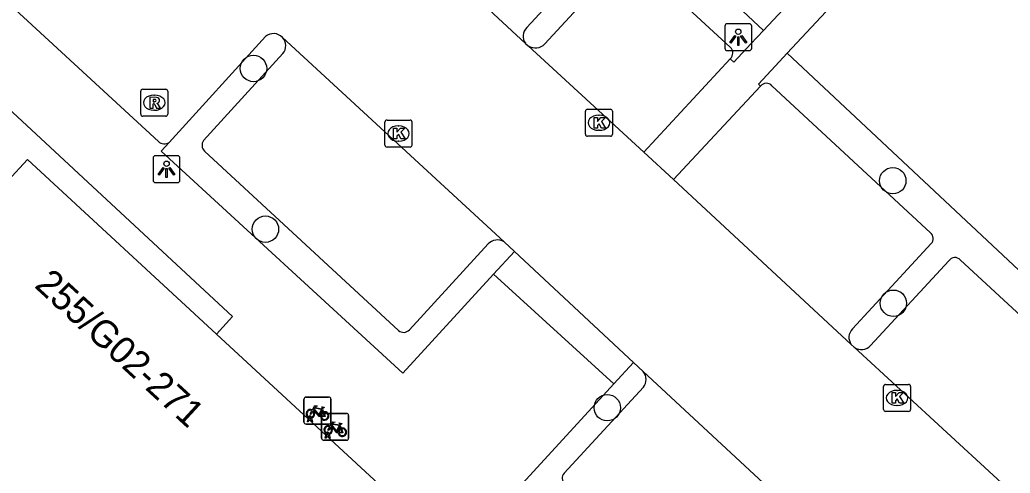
# Model space of a CAD drawing. Extents: x 159040 to 160094, y 381214 to 382518.
# Drawn here: x 159571.35 to 159608.04, y 381679.3 to 381696.1 of the extents above; entities that cross this region are included whole.
import ezdxf

# ---------------------------------------------------------------- set-up
doc = ezdxf.new("R2010")
doc.units = 0
for name, color, linetype in [('IMGEO_Boom', 7, 'Continuous'), ('IMGEO_Fietsenrek', 7, 'Continuous'), ('IMGEO_Haag', 7, 'Continuous'), ('IMGEO_Kolk', 7, 'Continuous'), ('IMGEO_Lichtpunt', 7, 'Continuous'), ('IMGEO_Pand', 7, 'Continuous'), ('IMGEO_Pand_nummerreeks', 7, 'Continuous'), ('IMGEO_Parkeervlak_open', 7, 'Continuous'), ('IMGEO_Rijbaan_lokaal_open', 7, 'Continuous'), ('IMGEO_Rioolput', 7, 'Continuous'), ('IMGEO_Voetpad_open', 7, 'Continuous')]:
    doc.layers.add(name, color=color, linetype=linetype)

msp = doc.modelspace()

# ---------------------------------------------------------------- linework, layer by layer
at = {"layer": 'IMGEO_Boom'}
for centre in [(159580.006, 381694.299), (159603.692, 381690.139), (159580.45, 381688.342), (159603.714, 381685.596), (159593.115, 381681.724)]:
    msp.add_circle(centre, 0.489, dxfattribs=at)
at = {"layer": 'IMGEO_Fietsenrek'}
for p, q in [((159581.875, 381681.192), (159581.875, 381682.033)), ((159581.875, 381682.033), (159581.875, 381681.192)), ((159581.95, 381682.117), (159582.791, 381682.117)), ((159582.791, 381682.117), (159581.95, 381682.117)), ((159582.875, 381682.042), (159582.875, 381681.201)), ((159582.875, 381681.201), (159582.875, 381682.042)), ((159582.562, 381681.666), (159582.598, 381681.571)), ((159582.002, 381681.201), (159582.041, 381681.361)), ((159582.071, 381681.349), (159582.036, 381681.201)), ((159582.113, 381681.373), (159582.112, 381681.377)), ((159582.154, 381681.201), (159582.12, 381681.343)), ((159582.144, 381681.384), (159582.145, 381681.377)), ((159582.152, 381681.347), (159582.187, 381681.201)), ((159582.532, 381680.59), (159582.532, 381681.431)), ((159582.532, 381681.431), (159582.532, 381680.59)), ((159582.607, 381681.515), (159583.448, 381681.515)), ((159583.448, 381681.515), (159582.607, 381681.515)), ((159583.532, 381681.44), (159583.532, 381680.599)), ((159583.532, 381680.599), (159583.532, 381681.44)), ((159582.8, 381681.117), (159581.959, 381681.117)), ((159581.959, 381681.117), (159582.8, 381681.117)), ((159582.036, 381681.201), (159582.002, 381681.201)), ((159582.187, 381681.201), (159582.154, 381681.201)), ((159583.219, 381681.064), (159583.255, 381680.969)), ((159582.659, 381680.599), (159582.698, 381680.759)), ((159582.693, 381680.599), (159582.659, 381680.599)), ((159582.728, 381680.747), (159582.693, 381680.599)), ((159582.77, 381680.771), (159582.769, 381680.775)), ((159582.811, 381680.599), (159582.777, 381680.741)), ((159582.801, 381680.782), (159582.802, 381680.775)), ((159582.809, 381680.745), (159582.844, 381680.599)), ((159582.844, 381680.599), (159582.811, 381680.599)), ((159583.457, 381680.515), (159582.616, 381680.515)), ((159582.616, 381680.515), (159583.457, 381680.515))]:
    msp.add_line(p, q, dxfattribs=at)
for points in [[(159582.188, 381681.643), (159582.283, 381681.807), (159582.369, 381681.793), (159582.371, 381681.784), (159582.315, 381681.773), (159582.288, 381681.728), (159582.544, 381681.687)], [(159582.484, 381681.399), (159582.434, 381681.399), (159582.243, 381681.65), (159582.224, 381681.618)], [(159582.531, 381681.662), (159582.274, 381681.703), (159582.257, 381681.674), (159582.424, 381681.454), (159582.531, 381681.662)], [(159582.544, 381681.687), (159582.569, 381681.736), (159582.563, 381681.74), (159582.54, 381681.744), (159582.528, 381681.751), (159582.527, 381681.754), (159582.529, 381681.759), (159582.624, 381681.744), (159582.626, 381681.734), (159582.616, 381681.721), (159582.604, 381681.715), (159582.59, 381681.721), (159582.562, 381681.666)], [(159582.209, 381681.591), (159582.157, 381681.501), (159582.117, 381681.476), (159582.118, 381681.523), (159582.173, 381681.617)], [(159582.579, 381681.564), (159582.549, 381681.641), (159582.44, 381681.423), (159582.483, 381681.423)], [(159582.513, 381681.423), (159582.633, 381681.422), (159582.589, 381681.536)], [(159582.609, 381681.543), (159582.664, 381681.398), (159582.514, 381681.398)], [(159582.866, 381680.989), (159582.814, 381680.899), (159582.774, 381680.874), (159582.775, 381680.921), (159582.83, 381681.015)], [(159582.845, 381681.041), (159582.94, 381681.205), (159583.026, 381681.191), (159583.028, 381681.182), (159582.972, 381681.171), (159582.945, 381681.126), (159583.201, 381681.085)], [(159583.141, 381680.797), (159583.091, 381680.797), (159582.9, 381681.048), (159582.881, 381681.016)], [(159583.188, 381681.06), (159582.931, 381681.101), (159582.914, 381681.072), (159583.081, 381680.852), (159583.188, 381681.06)], [(159583.236, 381680.962), (159583.206, 381681.039), (159583.097, 381680.821), (159583.14, 381680.821)], [(159583.17, 381680.821), (159583.29, 381680.82), (159583.246, 381680.934)], [(159583.266, 381680.941), (159583.321, 381680.796), (159583.171, 381680.796)], [(159583.201, 381681.085), (159583.226, 381681.134), (159583.22, 381681.138), (159583.197, 381681.142), (159583.185, 381681.149), (159583.184, 381681.152), (159583.186, 381681.157), (159583.281, 381681.142), (159583.283, 381681.132), (159583.273, 381681.119), (159583.261, 381681.113), (159583.247, 381681.119), (159583.219, 381681.064)]]:
    msp.add_lwpolyline(points, dxfattribs=at)
for centre, radius, start, end in [((159581.953, 381682.039), 0.0779, 92.4484, 184.2845), ((159581.953, 381682.039), 0.0779, 92.4484, 184.2845), ((159582.797, 381682.039), 0.0779, 2.4484, 94.2845), ((159582.797, 381682.039), 0.0779, 2.4484, 94.2845), ((159582.115, 381681.502), 0.159, 62.6766, 242.1369), ((159582.115, 381681.502), 0.129, 63.3192, 238.903), ((159582.095, 381681.373), 0.0499, 12.8025, 158.6934), ((159582.115, 381681.502), 0.159, 253.9967, 271.7867), ((159582.095, 381681.373), 0.0174, 12.8025, 163.4502), ((159582.115, 381681.502), 0.129, 253.415, 269.0204), ((159582.115, 381681.502), 0.129, 283.6043, 43.4302), ((159582.115, 381681.502), 0.159, 283.5766, 46.6042), ((159582.642, 381681.418), 0.159, 113.3408, 178.3217), ((159582.642, 381681.418), 0.159, 187.0065, 105.7708), ((159582.642, 381681.418), 0.129, 113.923, 177.9556), ((159582.642, 381681.418), 0.129, 188.6715, 104.5883), ((159582.61, 381681.437), 0.0779, 92.4484, 184.2845), ((159582.61, 381681.437), 0.0779, 92.4484, 184.2845), ((159583.454, 381681.437), 0.0779, 2.4484, 94.2845), ((159583.454, 381681.437), 0.0779, 2.4484, 94.2845), ((159581.953, 381681.195), 0.0779, 182.4484, 274.2845), ((159581.953, 381681.195), 0.0779, 182.4484, 274.2845), ((159582.772, 381680.9), 0.159, 62.6766, 242.1369), ((159582.772, 381680.9), 0.129, 63.3192, 238.903), ((159582.797, 381681.195), 0.0779, 272.4484, 4.2845), ((159582.797, 381681.195), 0.0779, 272.4484, 4.2845), ((159582.772, 381680.9), 0.129, 283.6043, 43.4302), ((159582.772, 381680.9), 0.159, 283.5766, 46.6042), ((159583.299, 381680.816), 0.159, 113.3408, 178.3217), ((159583.299, 381680.816), 0.159, 187.0065, 105.7708), ((159583.299, 381680.816), 0.129, 113.923, 177.9556), ((159583.299, 381680.816), 0.129, 188.6715, 104.5883), ((159582.61, 381680.593), 0.0779, 182.4484, 274.2845), ((159582.61, 381680.593), 0.0779, 182.4484, 274.2845), ((159582.752, 381680.771), 0.0499, 12.8025, 158.6934), ((159582.772, 381680.9), 0.159, 253.9967, 271.7867), ((159582.752, 381680.771), 0.0174, 12.8025, 163.4502), ((159582.772, 381680.9), 0.129, 253.415, 269.0204), ((159583.454, 381680.593), 0.0779, 272.4484, 4.2845), ((159583.454, 381680.593), 0.0779, 272.4484, 4.2845)]:
    msp.add_arc(centre, radius, start, end, dxfattribs=at)
at = {"layer": 'IMGEO_Haag'}
for points in [[(159582.116, 381702.63), (159581.186, 381703.474), (159585.601, 381708.179), (159598.898, 381695.702)], [(159599.785, 381694.869), (159613.421, 381682.073)]]:
    msp.add_lwpolyline(points, dxfattribs=at)
at = {"layer": 'IMGEO_Kolk'}
for p, q in [((159592.305, 381691.86), (159592.305, 381692.712)), ((159592.38, 381692.786), (159593.232, 381692.786)), ((159593.306, 381692.712), (159593.306, 381691.86)), ((159584.878, 381691.462), (159584.878, 381692.314)), ((159584.953, 381692.388), (159585.805, 381692.388)), ((159585.879, 381692.314), (159585.879, 381691.462)), ((159592.793, 381692.566), (159592.818, 381692.566)), ((159585.366, 381692.168), (159585.391, 381692.168)), ((159592.816, 381692.006), (159592.791, 381692.006)), ((159585.389, 381691.608), (159585.364, 381691.608)), ((159593.232, 381691.786), (159592.38, 381691.786)), ((159585.805, 381691.388), (159584.953, 381691.388)), ((159603.351, 381681.661), (159603.351, 381682.513)), ((159603.426, 381682.587), (159604.278, 381682.587)), ((159604.352, 381682.513), (159604.352, 381681.661)), ((159603.839, 381682.367), (159603.864, 381682.367)), ((159603.862, 381681.807), (159603.837, 381681.807)), ((159604.278, 381681.587), (159603.426, 381681.587))]:
    msp.add_line(p, q, dxfattribs=at)
for points in [[(159592.305, 381691.86), (159592.305, 381692.712)], [(159592.38, 381692.786), (159593.232, 381692.786)], [(159593.306, 381692.712), (159593.306, 381691.86)], [(159584.878, 381691.462), (159584.878, 381692.314)], [(159584.953, 381692.388), (159585.805, 381692.388)], [(159585.879, 381692.314), (159585.879, 381691.462)], [(159592.626, 381692.486), (159592.749, 381692.486), (159592.749, 381692.335), (159592.879, 381692.486), (159593.043, 381692.486), (159592.897, 381692.335), (159593.05, 381692.086), (159592.898, 381692.086), (159592.813, 381692.25), (159592.749, 381692.183), (159592.749, 381692.086), (159592.626, 381692.086), (159592.626, 381692.486)], [(159585.199, 381692.088), (159585.322, 381692.088), (159585.322, 381691.937), (159585.452, 381692.088), (159585.616, 381692.088), (159585.47, 381691.937), (159585.623, 381691.688), (159585.471, 381691.688), (159585.386, 381691.852), (159585.322, 381691.785), (159585.322, 381691.688), (159585.199, 381691.688), (159585.199, 381692.088)], [(159593.232, 381691.786), (159592.38, 381691.786)], [(159585.805, 381691.388), (159584.953, 381691.388)], [(159603.351, 381681.661), (159603.351, 381682.513)], [(159603.426, 381682.587), (159604.278, 381682.587)], [(159604.352, 381682.513), (159604.352, 381681.661)], [(159603.672, 381682.287), (159603.795, 381682.287), (159603.795, 381682.136), (159603.925, 381682.287), (159604.089, 381682.287), (159603.943, 381682.136), (159604.096, 381681.887), (159603.944, 381681.887), (159603.859, 381682.051), (159603.795, 381681.984), (159603.795, 381681.887), (159603.672, 381681.887), (159603.672, 381682.287)], [(159604.278, 381681.587), (159603.426, 381681.587)]]:
    msp.add_lwpolyline(points, dxfattribs=at)
for centre, start, end in [((159592.382, 381692.71), 91.552, 178.448), ((159592.382, 381692.71), 91.552, 178.448), ((159593.23, 381692.71), 1.552, 88.448), ((159593.23, 381692.71), 1.552, 88.448), ((159584.955, 381692.312), 91.552, 178.448), ((159584.955, 381692.312), 91.552, 178.448), ((159585.803, 381692.312), 1.552, 88.448), ((159585.803, 381692.312), 1.552, 88.448), ((159592.382, 381691.862), 181.552, 268.448), ((159592.382, 381691.862), 181.552, 268.448), ((159593.23, 381691.862), 271.552, 358.448), ((159593.23, 381691.862), 271.552, 358.448), ((159584.955, 381691.464), 181.552, 268.448), ((159584.955, 381691.464), 181.552, 268.448), ((159585.803, 381691.464), 271.552, 358.448), ((159585.803, 381691.464), 271.552, 358.448), ((159603.428, 381682.511), 91.552, 178.448), ((159603.428, 381682.511), 91.552, 178.448), ((159604.276, 381682.511), 1.552, 88.448), ((159604.276, 381682.511), 1.552, 88.448), ((159603.428, 381681.663), 181.552, 268.448), ((159603.428, 381681.663), 181.552, 268.448), ((159604.276, 381681.663), 271.552, 358.448), ((159604.276, 381681.663), 271.552, 358.448)]:
    msp.add_arc(centre, 0.0765, start, end, dxfattribs=at)
for centre, major_axis, ratio, start_param, end_param in [((159592.792, 381692.286), (-0.387, 0.002), 0.722429, 4.712389, 7.853982), ((159592.817, 381692.286), (-0.39, 0.002), 0.717154, 1.570796, 4.712389), ((159585.365, 381691.888), (-0.387, 0.002), 0.722429, 4.712389, 7.853982), ((159585.39, 381691.888), (-0.39, 0.002), 0.717154, 1.570796, 4.712389), ((159603.838, 381682.087), (-0.387, 0.002), 0.722429, 4.712389, 7.853982), ((159603.863, 381682.087), (-0.39, 0.002), 0.717154, 1.570796, 4.712389)]:
    msp.add_ellipse(centre, major_axis=major_axis, ratio=ratio, start_param=start_param, end_param=end_param, dxfattribs=at)
at = {"layer": 'IMGEO_Lichtpunt'}
for p, q in [((159598.372, 381695.957), (159597.564, 381695.957)), ((159598.372, 381695.957), (159597.564, 381695.957)), ((159597.47, 381695.862), (159597.47, 381695.055)), ((159597.47, 381695.862), (159597.47, 381695.055)), ((159598.466, 381695.055), (159598.466, 381695.862)), ((159598.466, 381695.055), (159598.466, 381695.862)), ((159597.564, 381694.961), (159598.372, 381694.961)), ((159597.564, 381694.961), (159598.372, 381694.961)), ((159576.286, 381690.969), (159576.286, 381690.162)), ((159576.286, 381690.969), (159576.286, 381690.162)), ((159577.188, 381691.064), (159576.38, 381691.064)), ((159577.188, 381691.064), (159576.38, 381691.064)), ((159577.282, 381690.162), (159577.282, 381690.969)), ((159577.282, 381690.162), (159577.282, 381690.969)), ((159576.38, 381690.068), (159577.188, 381690.068)), ((159576.38, 381690.068), (159577.188, 381690.068))]:
    msp.add_line(p, q, dxfattribs=at)
for points in [[(159597.844, 381695.526), (159597.883, 381695.498), (159597.695, 381695.236), (159597.657, 381695.263), (159597.844, 381695.526)], [(159597.946, 381695.478), (159597.993, 381695.478), (159597.993, 381695.156), (159597.946, 381695.156), (159597.946, 381695.478)], [(159598.056, 381695.498), (159598.094, 381695.525), (159598.281, 381695.263), (159598.242, 381695.235), (159598.056, 381695.498)], [(159576.66, 381690.633), (159576.699, 381690.605), (159576.511, 381690.343), (159576.473, 381690.37), (159576.66, 381690.633)], [(159576.762, 381690.585), (159576.809, 381690.585), (159576.809, 381690.263), (159576.762, 381690.263), (159576.762, 381690.585)], [(159576.872, 381690.605), (159576.91, 381690.632), (159577.097, 381690.37), (159577.058, 381690.342), (159576.872, 381690.605)]]:
    msp.add_lwpolyline(points, dxfattribs=at)
for centre in [(159597.969, 381695.66), (159576.785, 381690.767)]:
    msp.add_circle(centre, 0.0994, dxfattribs=at)
for centre, start, end in [((159597.564, 381695.862), 90, 180), ((159597.564, 381695.862), 90, 180), ((159598.372, 381695.862), 0, 90), ((159598.372, 381695.862), 0, 90), ((159597.564, 381695.055), 180, 270), ((159597.564, 381695.055), 180, 270), ((159598.372, 381695.055), 270, 0), ((159598.372, 381695.055), 270, 360), ((159576.38, 381690.969), 90, 180), ((159576.38, 381690.969), 90, 180), ((159577.188, 381690.969), 0, 90), ((159577.188, 381690.969), 0, 90), ((159576.38, 381690.162), 180, 270), ((159576.38, 381690.162), 180, 270), ((159577.188, 381690.162), 270, 0), ((159577.188, 381690.162), 270, 360)]:
    msp.add_arc(centre, 0.0946, start, end, dxfattribs=at)
at = {"layer": 'IMGEO_Pand'}
for points in [[(159578.633, 381684.454), (159571.635, 381690.92), (159570.906, 381690.128)], [(159585.123, 381678.458), (159578.633, 381684.454)]]:
    msp.add_lwpolyline(points, dxfattribs=at)
at = {"layer": 'IMGEO_Parkeervlak_open'}
for points in [[(159590.136, 381695.813), (159593.036, 381698.964)], [(159593.693, 381698.353), (159590.802, 381695.208)], [(159597.673, 381695.089), (159594.12, 381698.362)], [(159581.09, 381694.85), (159578.16, 381691.626)], [(159599.213, 381693.659), (159605.084, 381688.209)], [(159578.189, 381691.237), (159585.376, 381684.586)], [(159585.782, 381684.61), (159588.699, 381687.794)], [(159605.113, 381687.805), (159602.198, 381684.645)], [(159602.87, 381684.033), (159605.772, 381687.172)], [(159606.194, 381687.211), (159612.323, 381681.534)], [(159591.512, 381679.296), (159594.45, 381682.483)]]:
    msp.add_lwpolyline(points, dxfattribs=at)
for centre, radius, start, end in [((159590.43, 381695.493), 0.434, 132.5314, 217.0619), ((159580.754, 381695.143), 0.446, 318.8721, 43.232), ((159590.449, 381695.554), 0.494, 237.7454, 315.5665), ((159597.469, 381694.873), 0.297, 313.1511, 46.5842), ((159599.01, 381693.481), 0.27, 41.1947, 142.1099), ((159578.387, 381691.447), 0.289, 141.8385, 226.6886), ((159589.048, 381687.452), 0.489, 60.2046, 135.5675), ((159604.921, 381687.994), 0.269, 315.3529, 52.8587), ((159606, 381687.006), 0.282, 46.5692, 143.991), ((159585.566, 381684.812), 0.295, 229.8714, 316.8946), ((159602.509, 381684.331), 0.442, 134.6649, 216.4162), ((159602.532, 381684.327), 0.448, 233.7405, 318.9399), ((159594.099, 381682.769), 0.453, 320.7855, 40.3999), ((159591.718, 381679.116), 0.274, 138.7758, 230.2905)]:
    msp.add_arc(centre, radius, start, end, dxfattribs=at)
at = {"layer": 'IMGEO_Rijbaan_lokaal_open'}
for points in [[(159576.484, 381691.592), (159556.325, 381710.172)], [(159582.116, 381702.63), (159590.083, 381695.231)], [(159580.456, 381695.482), (159576.887, 381691.557)], [(159589.291, 381687.876), (159581.079, 381695.449)], [(159590.083, 381695.231), (159590.185, 381695.136)], [(159590.185, 381695.136), (159594.463, 381691.194)], [(159595.571, 381690.178), (159594.463, 381691.194)], [(159595.571, 381690.178), (159602.153, 381684.068)], [(159589.673, 381687.519), (159589.291, 381687.876)], [(159594.084, 381683.399), (159589.673, 381687.519)], [(159602.153, 381684.068), (159602.267, 381683.966)], [(159602.267, 381683.966), (159609.128, 381677.642)], [(159594.444, 381683.063), (159594.084, 381683.399)], [(159605.055, 381673.216), (159594.444, 381683.063)]]:
    msp.add_lwpolyline(points, dxfattribs=at)
for centre, radius, start, end in [((159580.751, 381695.145), 0.447, 42.7671, 131.1687), ((159576.708, 381691.832), 0.328, 226.9559, 303.1169)]:
    msp.add_arc(centre, radius, start, end, dxfattribs=at)
at = {"layer": 'IMGEO_Rioolput'}
for p, q in [((159575.828, 381692.604), (159575.828, 381693.456)), ((159575.903, 381693.53), (159576.755, 381693.53)), ((159576.829, 381693.456), (159576.829, 381692.604)), ((159576.316, 381693.31), (159576.341, 381693.31)), ((159576.339, 381692.75), (159576.314, 381692.75)), ((159576.755, 381692.53), (159575.903, 381692.53))]:
    msp.add_line(p, q, dxfattribs=at)
for points in [[(159575.828, 381692.604), (159575.828, 381693.456)], [(159575.903, 381693.53), (159576.755, 381693.53)], [(159576.829, 381693.456), (159576.829, 381692.604)], [(159576.417, 381693.228), (159576.165, 381693.23), (159576.165, 381692.83)], [(159576.343, 381693.149), (159576.289, 381693.149), (159576.289, 381693.068)], [(159576.289, 381693.068), (159576.341, 381693.068)], [(159576.165, 381692.83), (159576.289, 381692.83), (159576.289, 381692.992), (159576.3, 381692.992)], [(159576.347, 381692.963), (159576.418, 381692.83), (159576.558, 381692.83), (159576.493, 381692.956)], [(159576.755, 381692.53), (159575.903, 381692.53)]]:
    msp.add_lwpolyline(points, dxfattribs=at)
for centre, radius, start, end in [((159575.905, 381693.454), 0.0765, 91.552, 178.448), ((159575.905, 381693.454), 0.0765, 91.552, 178.448), ((159576.753, 381693.454), 0.0765, 1.552, 88.448), ((159576.753, 381693.454), 0.0765, 1.552, 88.448), ((159576.325, 381693.257), 0.19, 274.7715, 282.9687), ((159576.349, 381693.053), 0.0964, 77.0061, 93.1865), ((159576.363, 381693.11), 0.0378, 276.6634, 79.6772), ((159576.416, 381693.118), 0.109, 350.3612, 89.416), ((159576.414, 381693.118), 0.112, 277.5842, 350.9817), ((159576.299, 381692.939), 0.0533, 26.0293, 88.6989), ((159576.398, 381692.903), 0.108, 29.5134, 73.7905), ((159575.905, 381692.606), 0.0765, 181.552, 268.448), ((159575.905, 381692.606), 0.0765, 181.552, 268.448), ((159576.753, 381692.606), 0.0765, 271.552, 358.448), ((159576.753, 381692.606), 0.0765, 271.552, 358.448)]:
    msp.add_arc(centre, radius, start, end, dxfattribs=at)
for centre, major_axis, ratio, start_param, end_param in [((159576.315, 381693.03), (-0.387, 0.002), 0.722429, 4.712389, 7.853982), ((159576.34, 381693.03), (-0.39, 0.002), 0.717154, 1.570796, 4.712389)]:
    msp.add_ellipse(centre, major_axis=major_axis, ratio=ratio, start_param=start_param, end_param=end_param, dxfattribs=at)
at = {"layer": 'IMGEO_Voetpad_open'}
for points in [[(159598.898, 381695.702), (159607.127, 381704.503)], [(159608.005, 381703.671), (159599.785, 381694.869)], [(159566.1, 381694.496), (159567.447, 381696.04), (159579.234, 381685.105), (159578.633, 381684.454)], [(159597.672, 381694.656), (159597.805, 381694.532), (159598.435, 381695.207), (159598.898, 381695.702)], [(159599.785, 381694.869), (159599.332, 381694.384), (159598.715, 381693.723), (159598.797, 381693.647)], [(159594.463, 381691.194), (159597.672, 381694.656)], [(159598.797, 381693.647), (159595.571, 381690.178)], [(159576.887, 381691.557), (159576.59, 381691.231), (159585.537, 381683.002), (159588.9, 381686.675)], [(159589.673, 381687.519), (159588.9, 381686.675)], [(159588.9, 381686.675), (159593.359, 381682.607)], [(159594.084, 381683.399), (159593.359, 381682.607)], [(159593.359, 381682.607), (159589.975, 381678.909), (159601.251, 381668.472)]]:
    msp.add_lwpolyline(points, dxfattribs=at)

# ---------------------------------------------------------------- texts
at = {"layer": 'IMGEO_Pand_nummerreeks'}
msp.add_text('255/G02-271', height=1, rotation=317.3589, dxfattribs=at).set_placement((159571.854, 381686.216))

doc.saveas('drawing.dxf')
